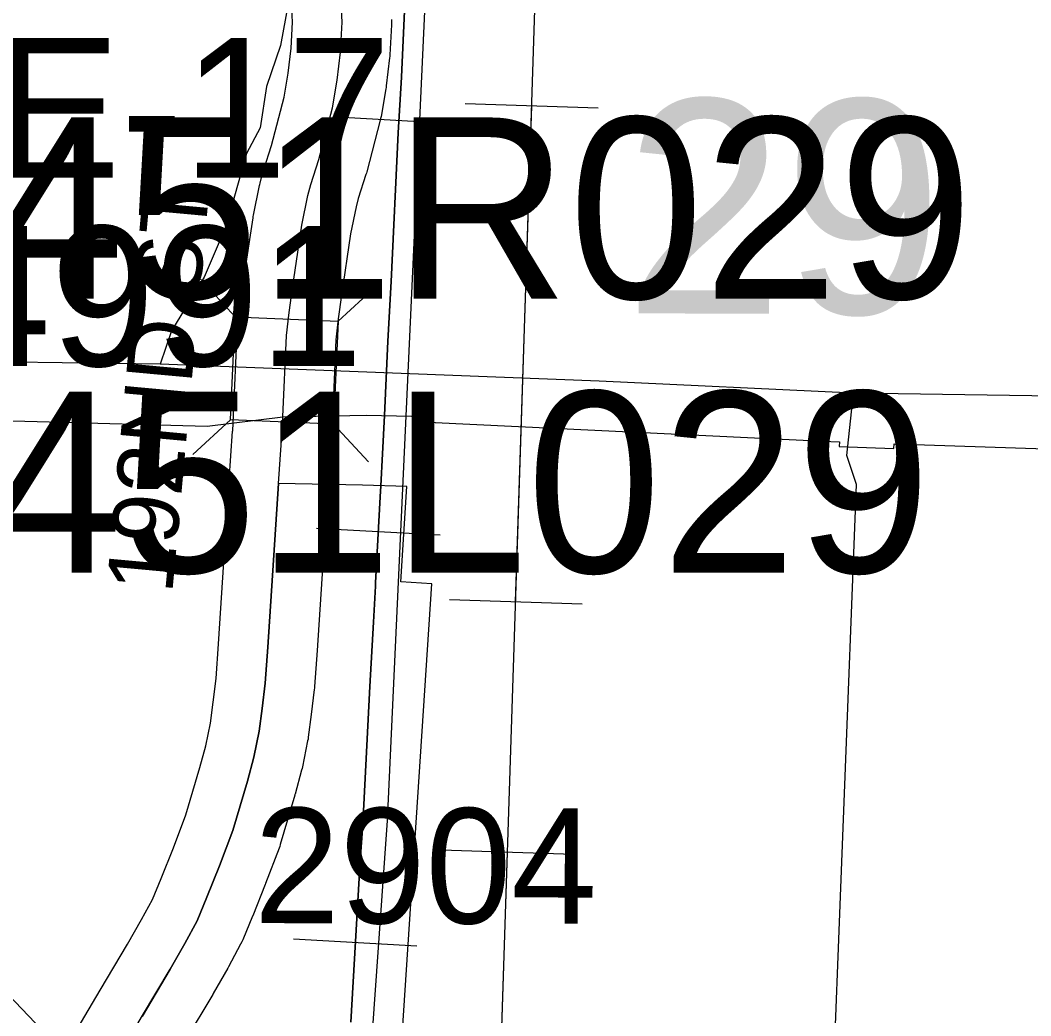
# Model space of a CAD drawing. Extents: x -132.8 to -73.3, y -60 to -26.
# Drawn here: x -120.796 to -120.182, y -55.204 to -54.599 of the extents above; entities that cross this region are included whole.
import ezdxf

# ---------------------------------------------------------------- set-up
doc = ezdxf.new("R2010")
doc.units = 0
for name, color, linetype in [('tdCoCityStreetMajor', 7, 'Continuous'), ('tdCoCorpBndry', 7, 'Continuous'), ('tdCoHydroRiver', 7, 'Continuous'), ('tdCoPipe', 7, 'Continuous'), ('tdCoRRCL', 7, 'Continuous'), ('tdCoSecRdNmbr', 7, 'Continuous'), ('tdCoSecRdTxt', 7, 'Continuous'), ('tdCoSecRteBand', 7, 'Continuous'), ('tdCoSecRteCL', 7, 'Continuous'), ('tdCoSectNmbr', 7, 'Continuous'), ('tdCoStrucPriMaintName', 7, 'Continuous'), ('tdCoStrucSec', 7, 'Continuous'), ('tdCoStrucSecCoName', 7, 'Continuous'), ('tdCoStrucSecFHWANum', 7, 'Continuous'), ('tdCoSurfGravel', 7, 'Continuous')]:
    doc.layers.add(name, color=color, linetype=linetype)

msp = doc.modelspace()

# ---------------------------------------------------------------- linework, layer by layer
at = {"layer": 'tdCoCityStreetMajor'}
msp.add_lwpolyline([(-120.63891, -54.88042), (-120.6364, -54.84269), (-120.63629, -54.84006)], dxfattribs=at)
at = {"layer": 'tdCoCorpBndry'}
for points in [[(-121.01536, -53.32621), (-121.04791, -54.24639), (-121.05655, -54.3056), (-121.06391, -54.54506), (-121.07223, -54.83448), (-121.05273, -54.83507), (-121.05269, -54.83791), (-121.01957, -54.83886), (-121.01949, -54.83602), (-120.83884, -54.84121), (-120.83892, -54.84405), (-120.81526, -54.84473), (-120.81518, -54.84189), (-120.68229, -54.8457), (-120.63629, -54.84006), (-120.58552, -54.83888), (-120.5582, -54.83964), (-120.54393, -54.84346), (-120.30376, -54.85493), (-120.29843, -54.85516), (-120.29853, -54.858), (-120.2654, -54.85912), (-120.26531, -54.85628), (-120.05663, -54.86329)], [(-120.57062, -55.3177), (-120.5459, -54.94133), (-120.56479, -54.94009), (-120.56099, -54.8822), (-120.58802, -54.88145), (-120.63891, -54.88042), (-120.64552, -54.97981), (-120.647, -55.00175), (-120.64898, -55.01704), (-120.6507, -55.03085), (-120.65391, -55.04664), (-120.65785, -55.06119), (-120.66673, -55.09127), (-120.67487, -55.11273), (-120.68251, -55.13172), (-120.68843, -55.14602), (-120.69583, -55.15983), (-120.70471, -55.17537), (-120.72184, -55.2041)]]:
    msp.add_lwpolyline(points, dxfattribs=at)
at = {"layer": 'tdCoHydroRiver'}
for points in [[(-119.54887, -54.32971), (-119.56518, -54.64327), (-119.57263, -54.68567), (-119.60083, -54.73698), (-119.62385, -54.77107), (-119.64972, -54.79404), (-119.68655, -54.81356), (-119.91116, -54.83117), (-120.28986, -54.82569)], [(-120.63165, -54.56244), (-120.63036, -54.57353), (-120.63778, -54.61435), (-120.64634, -54.63936), (-120.65017, -54.66451), (-120.65848, -54.68006), (-120.67071, -54.72391), (-120.68417, -54.7551), (-120.70399, -54.7877), (-120.71084, -54.80803)], [(-120.71084, -54.80803), (-120.94911, -54.80476), (-121.31958, -54.78687), (-121.34976, -54.79395), (-121.49832, -54.85937), (-121.6207, -54.89078), (-121.64488, -54.90906), (-121.66563, -54.91797), (-121.70204, -54.92172)], [(-120.28986, -54.82569), (-120.44436, -54.81837), (-120.71084, -54.80803)], [(-119.28377, -56.45743), (-119.28481, -56.43223), (-119.29484, -56.39409), (-119.31979, -56.32399), (-119.34892, -56.29165), (-119.36381, -56.25811), (-119.36953, -56.23587), (-119.38006, -56.21665), (-119.38863, -56.18328), (-119.39929, -56.1688), (-119.42284, -56.10505), (-119.49475, -55.9611), (-119.5507, -55.86965), (-119.63292, -55.75698), (-119.68801, -55.75076), (-119.84625, -55.58872), (-120.05915, -55.58139), (-120.0716, -55.57475), (-120.06611, -55.31139), (-120.29466, -55.29892), (-120.30383, -55.28763), (-120.28819, -54.88097), (-120.29403, -54.86345), (-120.28986, -54.82569)]]:
    msp.add_lwpolyline(points, dxfattribs=at)
at = {"layer": 'tdCoPipe'}
for p, q in [((-120.44498, -54.65244), (-120.52562, -54.64983)), ((-120.45471, -54.95364), (-120.5352, -54.95104)), ((-120.45962, -55.10576), (-120.54025, -55.10315))]:
    msp.add_line(p, q, dxfattribs=at)
for points in [[(-120.61806, -56.76184), (-120.51445, -55.55397), (-120.47938, -54.46793), (-120.46129, -53.94778), (-120.48621, -53.68107), (-120.63143, -53.41199), (-120.92646, -53.11014), (-121.6016, -52.44716), (-122.18422, -51.8754), (-122.8311, -51.72155), (-122.92518, -51.60843), (-123.07575, -51.61539), (-123.31203, -51.59481), (-123.55845, -51.16678), (-124.03386, -51.16929), (-124.73918, -50.72024), (-125.02763, -50.49401), (-125.29, -50.16499), (-125.83101, -49.41527)], [(-121.4775, -52.68407), (-120.85874, -52.74974), (-120.85874, -55.13251), (-120.67124, -55.32952), (-120.72749, -56.13628), (-120.78374, -56.60533)], [(-120.49502, -54.95233), (-120.48529, -54.65113)], [(-120.50966, -55.40566), (-120.49993, -55.10445)]]:
    msp.add_lwpolyline(points, dxfattribs=at)
at = {"layer": 'tdCoRRCL'}
for p, q in [((-120.52851, -54.66228), (-120.60338, -54.65789)), ((-120.54094, -54.91182), (-120.61583, -54.90773)), ((-120.55493, -55.16151), (-120.6298, -55.15723))]:
    msp.add_line(p, q, dxfattribs=at)
for points in [[(-122.38964, -50.79211), (-122.39331, -51.16089), (-122.39601, -51.32491), (-122.39906, -51.5993), (-122.37803, -51.6646), (-122.36748, -51.68381), (-122.3147, -51.77828), (-121.68003, -52.37867), (-121.47894, -52.59694), (-121.30862, -52.78442), (-121.04309, -53.07379), (-120.98184, -53.1464), (-120.58277, -53.58127), (-120.53957, -53.68022), (-120.51496, -53.82602), (-120.57299, -55.08517), (-120.57299, -55.08517)], [(-120.53404, -54.05022), (-120.53874, -54.14348), (-120.53964, -54.1639), (-120.5447, -54.26094), (-120.54651, -54.29637), (-120.55139, -54.38131), (-120.55392, -54.42649), (-120.55771, -54.50348), (-120.56006, -54.53962), (-120.5644, -54.6336), (-120.56639, -54.66757), (-120.57054, -54.75775), (-120.57253, -54.79408), (-120.57468, -54.83919), (-120.57578, -54.86239), (-120.57685, -54.88177), (-120.57723, -54.8886), (-120.58008, -54.94073), (-120.58019, -54.94281), (-120.58139, -54.96468), (-120.58356, -55.00372), (-120.58771, -55.08739), (-120.58952, -55.10962), (-120.59512, -55.20757)], [(-120.59512, -55.20757), (-120.58952, -55.10962), (-120.58771, -55.08739), (-120.58356, -55.00372), (-120.58139, -54.96468), (-120.58019, -54.94281), (-120.58008, -54.94073), (-120.57723, -54.8886), (-120.57685, -54.88177), (-120.57578, -54.86239), (-120.57468, -54.83919), (-120.57253, -54.79408), (-120.57054, -54.75775), (-120.56639, -54.66757), (-120.5644, -54.6336), (-120.56006, -54.53962), (-120.55771, -54.50348), (-120.55392, -54.42649), (-120.55139, -54.38131), (-120.54651, -54.29637), (-120.5447, -54.26094), (-120.53964, -54.1639), (-120.53874, -54.14348), (-120.53404, -54.05022)], [(-120.57299, -55.08517), (-120.66589, -56.39747)]]:
    msp.add_lwpolyline(points, dxfattribs=at)
at = {"layer": 'tdCoSecRteBand'}
for points in [[(-120.77981, -55.24337), (-120.74732, -55.18825), (-120.74728, -55.18818), (-120.74724, -55.18811), (-120.73062, -55.16024), (-120.72208, -55.1453), (-120.71558, -55.13317), (-120.71029, -55.12038), (-120.70281, -55.1018), (-120.69518, -55.08169), (-120.68672, -55.05301), (-120.68311, -55.03972), (-120.68033, -55.026), (-120.67874, -55.01332), (-120.67874, -55.01326), (-120.67873, -55.0132), (-120.67687, -54.99882), (-120.67546, -54.9778), (-120.66885, -54.87853), (-120.66686, -54.8486), (-120.66668, -54.84861), (-120.66626, -54.83878), (-120.66415, -54.78938), (-120.6641, -54.78819), (-120.66395, -54.787), (-120.66223, -54.77295), (-120.66221, -54.77279), (-120.66219, -54.77264), (-120.66022, -54.75784), (-120.66019, -54.75762), (-120.66015, -54.7574), (-120.65448, -54.71918), (-120.65436, -54.71836), (-120.65419, -54.71754), (-120.65049, -54.69954), (-120.65034, -54.69879), (-120.65015, -54.69805), (-120.64842, -54.69139), (-120.6482, -54.69054), (-120.64793, -54.68971), (-120.64327, -54.67525), (-120.63565, -54.64592), (-120.63305, -54.6312), (-120.63129, -54.61599), (-120.63044, -54.60029), (-120.63156, -54.57987)], [(-120.57044, -54.59863), (-120.57035, -54.60026), (-120.57044, -54.6019), (-120.57142, -54.62015), (-120.57147, -54.62107), (-120.57158, -54.62198), (-120.57355, -54.639), (-120.57365, -54.63988), (-120.57381, -54.64076), (-120.57677, -54.65753), (-120.57698, -54.6587), (-120.57728, -54.65986), (-120.58541, -54.69118), (-120.58563, -54.69202), (-120.5859, -54.69284), (-120.59056, -54.7073), (-120.59188, -54.71237), (-120.59525, -54.72881), (-120.60077, -54.76599), (-120.6027, -54.78041), (-120.60426, -54.79313), (-120.60631, -54.84133), (-120.60759, -54.87131), (-120.60823, -54.87128), (-120.60898, -54.88252), (-120.61559, -54.9818), (-120.61559, -54.98181), (-120.61559, -54.98182), (-120.61707, -55.00377), (-120.61713, -55.00469), (-120.61725, -55.00559), (-120.61921, -55.02082), (-120.62093, -55.03457), (-120.62107, -55.03571), (-120.6213, -55.03683), (-120.62451, -55.05261), (-120.6247, -55.05356), (-120.62495, -55.05449), (-120.6289, -55.06904), (-120.62899, -55.06936), (-120.62908, -55.06968), (-120.63796, -55.09976), (-120.63828, -55.10085), (-120.63868, -55.10191), (-120.64682, -55.12337), (-120.64693, -55.12365), (-120.64704, -55.12393), (-120.65468, -55.14292), (-120.65474, -55.14305), (-120.65479, -55.14319), (-120.66071, -55.15749), (-120.66128, -55.15887), (-120.66199, -55.16019), (-120.66939, -55.174), (-120.66958, -55.17436), (-120.66978, -55.17471), (-120.67866, -55.19025), (-120.6788, -55.19049), (-120.67894, -55.19073), (-120.69567, -55.21878)]]:
    msp.add_lwpolyline(points, dxfattribs=at)
at = {"layer": 'tdCoSecRteCL'}
for points in [[(-120.63629, -54.84005), (-120.63418, -54.79066), (-120.63245, -54.7766), (-120.63048, -54.76181), (-120.62481, -54.72358), (-120.62111, -54.70558), (-120.61938, -54.69892), (-120.61445, -54.68363), (-120.60631, -54.65231), (-120.60335, -54.63554), (-120.60138, -54.61853), (-120.60039, -54.60028), (-120.60163, -54.57784)], [(-120.75403, -55.25872), (-120.72148, -55.20348), (-120.70471, -55.17537), (-120.69583, -55.15983), (-120.68843, -55.14602), (-120.68251, -55.13172), (-120.67487, -55.11273), (-120.66673, -55.09127), (-120.65785, -55.06119), (-120.65391, -55.04664), (-120.6507, -55.03085), (-120.64898, -55.01704), (-120.647, -55.00175), (-120.64552, -54.97981), (-120.63892, -54.88052)]]:
    msp.add_lwpolyline(points, dxfattribs=at)
at = {"layer": 'tdCoStrucSec'}
for points in [[(-120.68653, -54.75614), (-120.66538, -54.77918), (-120.60287, -54.78185)], [(-120.58033, -54.76115), (-120.60287, -54.78185), (-120.60554, -54.84435)], [(-120.69108, -54.86284), (-120.66804, -54.84169), (-120.66538, -54.77918)], [(-120.58438, -54.86739), (-120.60554, -54.84435), (-120.66804, -54.84169)]]:
    msp.add_lwpolyline(points, dxfattribs=at)
at = {"layer": 'tdCoSurfGravel'}
for points in [[(-120.63629, -54.84005), (-120.63418, -54.79066), (-120.63245, -54.7766), (-120.63048, -54.76181), (-120.62481, -54.72358), (-120.62111, -54.70558), (-120.61938, -54.69892), (-120.61445, -54.68363), (-120.60631, -54.65231), (-120.60335, -54.63554), (-120.60138, -54.61853), (-120.60039, -54.60028), (-120.60163, -54.57784)], [(-120.78522, -55.30835), (-120.7745, -55.29275), (-120.75403, -55.25872), (-120.72148, -55.20348), (-120.70471, -55.17537), (-120.69583, -55.15983), (-120.68843, -55.14602), (-120.68251, -55.13172), (-120.67487, -55.11273), (-120.66673, -55.09127), (-120.65785, -55.06119), (-120.65391, -55.04664), (-120.6507, -55.03085), (-120.64898, -55.01704), (-120.647, -55.00175), (-120.64552, -54.97981), (-120.63892, -54.88052)]]:
    msp.add_lwpolyline(points, dxfattribs=at)

# ---------------------------------------------------------------- texts
at = {"layer": 'tdCoSecRdNmbr'}
msp.add_text('2904', height=0.07, rotation=359.91016, dxfattribs=at).set_placement((-120.6539, -55.14744))
at = {"layer": 'tdCoSecRdTxt'}
msp.add_text('192ND ST', height=0.04, rotation=84.75855, dxfattribs=at).set_placement((-120.70357, -54.94789))
at = {"layer": 'tdCoSectNmbr'}
msp.add_text('29', height=0.13, rotation=359.91028, dxfattribs=at).set_placement((-120.42907, -54.77715))
at = {"layer": 'tdCoStrucPriMaintName'}
for s, p in [('78451R029', (-120.97806, -54.76816)), ('78451R029', (-120.97806, -54.76816)), ('78451R029', (-120.97806, -54.76816)), ('78451L029', (-120.97923, -54.93459)), ('78451L029', (-120.97923, -54.93459)), ('78451L029', (-120.97923, -54.93459))]:
    msp.add_text(s, height=0.11, dxfattribs=at).set_placement(p)
at = {"layer": 'tdCoStrucSecCoName'}
msp.add_text('LE-17', height=0.085, dxfattribs=at).set_placement((-120.87392, -54.69481))
at = {"layer": 'tdCoStrucSecFHWANum'}
msp.add_text('284991', height=0.085, dxfattribs=at).set_placement((-120.96694, -54.8091))

doc.saveas('drawing.dxf')
